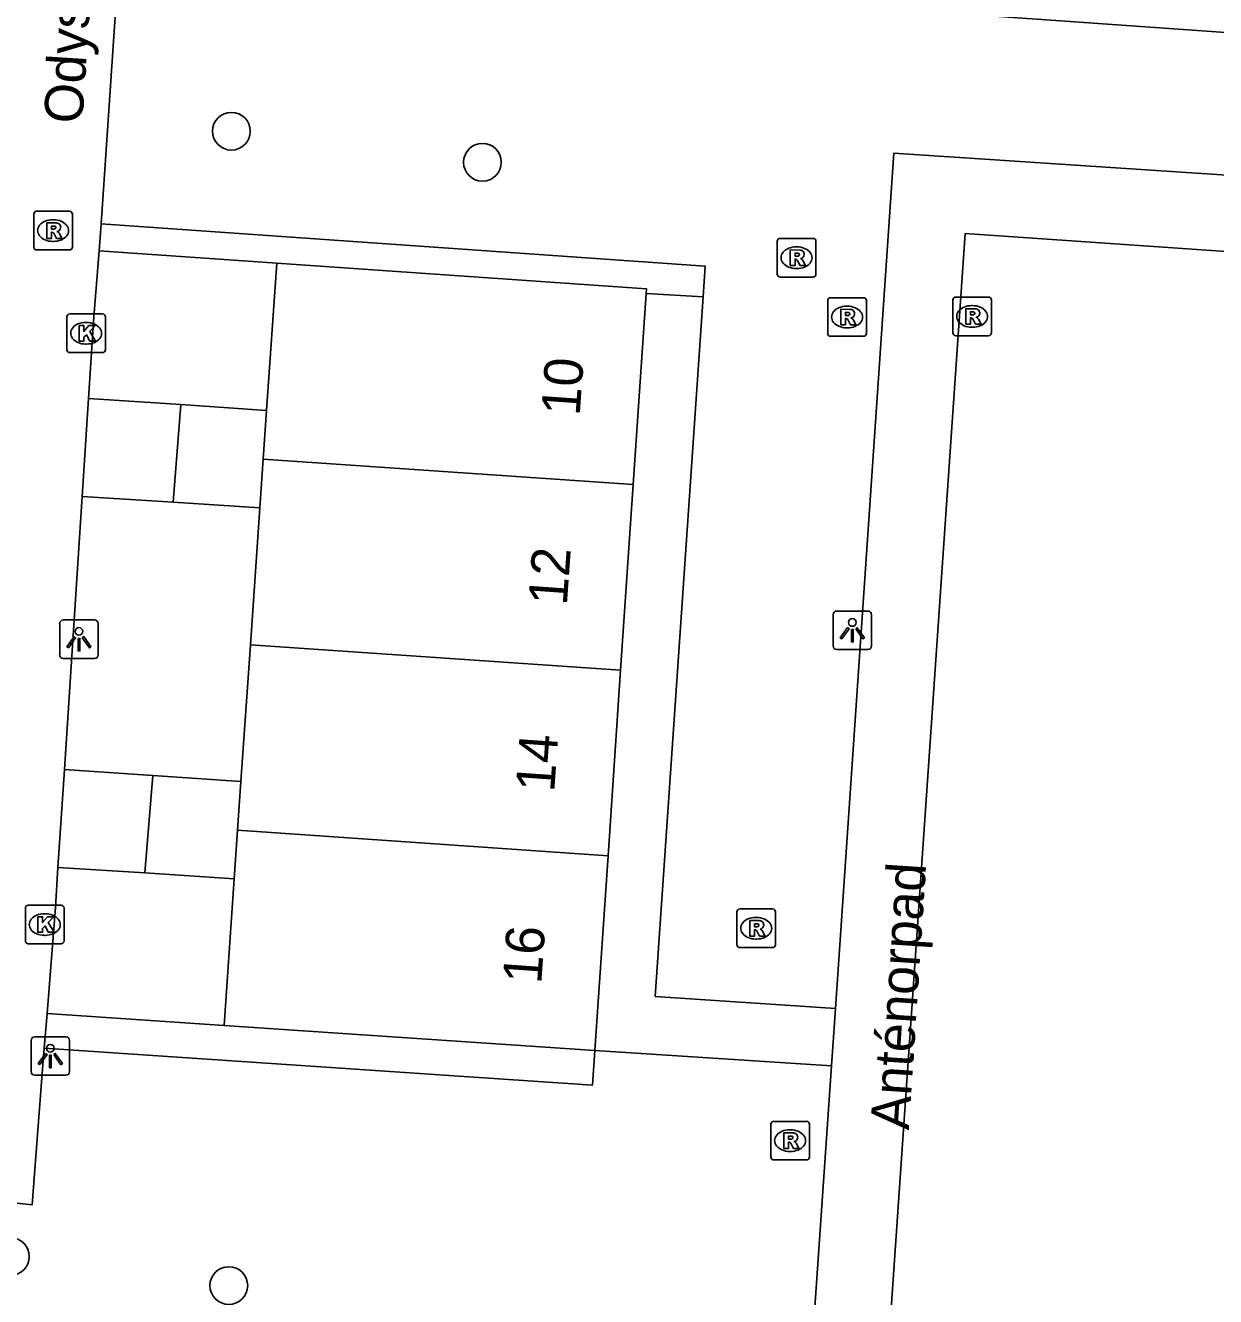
# Model space of a CAD drawing. Extents: x 161848 to 162726, y 385382 to 386521.
# Drawn here: x 162134.95 to 162165.77, y 386092.69 to 386125.59 of the extents above; entities that cross this region are included whole.
import ezdxf

# ---------------------------------------------------------------- set-up
doc = ezdxf.new("R2010")
doc.units = 0
for name, color, linetype in [('IMGEO_Boom', 7, 'Continuous'), ('IMGEO_Groenvoorziening', 7, 'Continuous'), ('IMGEO_Hek', 7, 'Continuous'), ('IMGEO_Kolk', 7, 'Continuous'), ('IMGEO_Lichtpunt', 7, 'Continuous'), ('IMGEO_Openbare_ruimte_label', 7, 'Continuous'), ('IMGEO_Pand', 7, 'Continuous'), ('IMGEO_Pand_nummerreeks', 7, 'Continuous'), ('IMGEO_Rioolput', 7, 'Continuous'), ('IMGEO_Voetpad_open', 7, 'Continuous')]:
    doc.layers.add(name, color=color, linetype=linetype)

msp = doc.modelspace()

# ---------------------------------------------------------------- linework, layer by layer
at = {"layer": 'IMGEO_Boom'}
for centre in [(162140.28, 386122.855), (162146.784, 386122.051), (162134.556, 386093.721), (162140.214, 386092.97)]:
    msp.add_circle(centre, 0.489, dxfattribs=at)
at = {"layer": 'IMGEO_Groenvoorziening'}
for points in [[(162136.908, 386120.46), (162152.557, 386119.358), (162152.503, 386118.569)], [(162136.854, 386119.762), (162141.457, 386119.438)], [(162140.09, 386099.706), (162135.505, 386100.01)], [(162135.434, 386099.113), (162149.636, 386098.16), (162149.696, 386099.058)]]:
    msp.add_lwpolyline(points, dxfattribs=at)
at = {"layer": 'IMGEO_Hek'}
for points in [[(162136.854, 386119.762), (162136.721, 386118.05)], [(162141.457, 386119.438), (162136.854, 386119.762)], [(162135.959, 386106.332), (162136.419, 386113.402)], [(162135.505, 386100.01), (162135.727, 386102.757)], [(162135.505, 386100.01), (162140.09, 386099.706)]]:
    msp.add_lwpolyline(points, dxfattribs=at)
at = {"layer": 'IMGEO_Kolk'}
for p, q in [((162136.018, 386117.198), (162136.018, 386118.05)), ((162136.093, 386118.124), (162136.945, 386118.124)), ((162137.019, 386118.05), (162137.019, 386117.198)), ((162136.506, 386117.904), (162136.531, 386117.904)), ((162136.945, 386117.124), (162136.093, 386117.124)), ((162136.529, 386117.344), (162136.504, 386117.344)), ((162134.945, 386101.891), (162134.945, 386102.743)), ((162135.02, 386102.817), (162135.872, 386102.817)), ((162135.433, 386102.597), (162135.458, 386102.597)), ((162135.946, 386102.743), (162135.946, 386101.891)), ((162135.456, 386102.037), (162135.431, 386102.037)), ((162135.872, 386101.817), (162135.02, 386101.817))]:
    msp.add_line(p, q, dxfattribs=at)
for points in [[(162136.018, 386117.198), (162136.018, 386118.05)], [(162136.093, 386118.124), (162136.945, 386118.124)], [(162137.019, 386118.05), (162137.019, 386117.198)], [(162136.339, 386117.824), (162136.462, 386117.824), (162136.462, 386117.673), (162136.592, 386117.824), (162136.756, 386117.824), (162136.61, 386117.673), (162136.763, 386117.424), (162136.611, 386117.424), (162136.526, 386117.588), (162136.462, 386117.521), (162136.462, 386117.424), (162136.339, 386117.424), (162136.339, 386117.824)], [(162136.945, 386117.124), (162136.093, 386117.124)], [(162134.945, 386101.891), (162134.945, 386102.743)], [(162135.02, 386102.817), (162135.872, 386102.817)], [(162135.946, 386102.743), (162135.946, 386101.891)], [(162135.266, 386102.517), (162135.389, 386102.517), (162135.389, 386102.366), (162135.519, 386102.517), (162135.683, 386102.517), (162135.537, 386102.366), (162135.69, 386102.117), (162135.538, 386102.117), (162135.453, 386102.281), (162135.389, 386102.214), (162135.389, 386102.117), (162135.266, 386102.117), (162135.266, 386102.517)], [(162135.872, 386101.817), (162135.02, 386101.817)]]:
    msp.add_lwpolyline(points, dxfattribs=at)
for centre, start, end in [((162136.095, 386118.048), 91.552, 178.448), ((162136.095, 386118.048), 91.552, 178.448), ((162136.943, 386118.048), 1.552, 88.448), ((162136.943, 386118.048), 1.552, 88.448), ((162136.095, 386117.2), 181.552, 268.448), ((162136.095, 386117.2), 181.552, 268.448), ((162136.943, 386117.2), 271.552, 358.448), ((162136.943, 386117.2), 271.552, 358.448), ((162135.022, 386102.741), 91.552, 178.448), ((162135.022, 386102.741), 91.552, 178.448), ((162135.87, 386102.741), 1.552, 88.448), ((162135.87, 386102.741), 1.552, 88.448), ((162135.022, 386101.893), 181.552, 268.448), ((162135.022, 386101.893), 181.552, 268.448), ((162135.87, 386101.893), 271.552, 358.448), ((162135.87, 386101.893), 271.552, 358.448)]:
    msp.add_arc(centre, 0.0765, start, end, dxfattribs=at)
for centre, major_axis, ratio, start_param, end_param in [((162136.505, 386117.624), (-0.387, 0.002), 0.722429, 4.712389, 7.853982), ((162136.53, 386117.624), (-0.39, 0.002), 0.717154, 1.570796, 4.712389), ((162135.432, 386102.317), (-0.387, 0.002), 0.722429, 4.712389, 7.853982), ((162135.457, 386102.317), (-0.39, 0.002), 0.717154, 1.570796, 4.712389)]:
    msp.add_ellipse(centre, major_axis=major_axis, ratio=ratio, start_param=start_param, end_param=end_param, dxfattribs=at)
at = {"layer": 'IMGEO_Lichtpunt'}
for p, q in [((162136.735, 386110.202), (162135.927, 386110.202)), ((162136.735, 386110.202), (162135.927, 386110.202)), ((162155.867, 386110.339), (162155.867, 386109.532)), ((162155.867, 386110.339), (162155.867, 386109.532)), ((162156.769, 386110.434), (162155.961, 386110.434)), ((162156.769, 386110.434), (162155.961, 386110.434)), ((162156.863, 386109.532), (162156.863, 386110.339)), ((162156.863, 386109.532), (162156.863, 386110.339)), ((162135.833, 386110.107), (162135.833, 386109.3)), ((162135.833, 386110.107), (162135.833, 386109.3)), ((162136.829, 386109.3), (162136.829, 386110.107)), ((162136.829, 386109.3), (162136.829, 386110.107)), ((162135.927, 386109.206), (162136.735, 386109.206)), ((162135.927, 386109.206), (162136.735, 386109.206)), ((162155.961, 386109.438), (162156.769, 386109.438)), ((162155.961, 386109.438), (162156.769, 386109.438)), ((162135.093, 386099.316), (162135.093, 386098.509)), ((162135.093, 386099.316), (162135.093, 386098.509)), ((162135.995, 386099.411), (162135.187, 386099.411)), ((162135.995, 386099.411), (162135.187, 386099.411)), ((162136.089, 386098.509), (162136.089, 386099.316)), ((162136.089, 386098.509), (162136.089, 386099.316)), ((162135.187, 386098.415), (162135.995, 386098.415)), ((162135.187, 386098.415), (162135.995, 386098.415))]:
    msp.add_line(p, q, dxfattribs=at)
for points in [[(162156.241, 386110.003), (162156.28, 386109.975), (162156.092, 386109.713), (162156.054, 386109.74), (162156.241, 386110.003)], [(162156.343, 386109.955), (162156.39, 386109.955), (162156.39, 386109.633), (162156.343, 386109.633), (162156.343, 386109.955)], [(162156.453, 386109.975), (162156.491, 386110.002), (162156.678, 386109.74), (162156.639, 386109.712), (162156.453, 386109.975)], [(162136.207, 386109.771), (162136.246, 386109.743), (162136.058, 386109.481), (162136.02, 386109.508), (162136.207, 386109.771)], [(162136.309, 386109.723), (162136.356, 386109.723), (162136.356, 386109.401), (162136.309, 386109.401), (162136.309, 386109.723)], [(162136.419, 386109.743), (162136.457, 386109.77), (162136.644, 386109.508), (162136.605, 386109.48), (162136.419, 386109.743)], [(162135.467, 386098.98), (162135.506, 386098.952), (162135.318, 386098.69), (162135.28, 386098.717), (162135.467, 386098.98)], [(162135.569, 386098.932), (162135.616, 386098.932), (162135.616, 386098.61), (162135.569, 386098.61), (162135.569, 386098.932)], [(162135.679, 386098.952), (162135.717, 386098.979), (162135.904, 386098.717), (162135.865, 386098.689), (162135.679, 386098.952)]]:
    msp.add_lwpolyline(points, dxfattribs=at)
for centre in [(162156.366, 386110.137), (162136.332, 386109.905), (162135.592, 386099.114)]:
    msp.add_circle(centre, 0.0994, dxfattribs=at)
for centre, start, end in [((162135.927, 386110.107), 90, 180), ((162135.927, 386110.107), 90, 180), ((162136.735, 386110.107), 0, 90), ((162136.735, 386110.107), 0, 90), ((162155.961, 386110.339), 90, 180), ((162155.961, 386110.339), 90, 180), ((162156.769, 386110.339), 0, 90), ((162156.769, 386110.339), 0, 90), ((162155.961, 386109.532), 180, 270), ((162155.961, 386109.532), 180, 270), ((162156.769, 386109.532), 270, 0), ((162156.769, 386109.532), 270, 360), ((162135.927, 386109.3), 180, 270), ((162135.927, 386109.3), 180, 270), ((162136.735, 386109.3), 270, 0), ((162136.735, 386109.3), 270, 360), ((162135.187, 386099.316), 90, 180), ((162135.187, 386099.316), 90, 180), ((162135.995, 386099.316), 0, 90), ((162135.995, 386099.316), 0, 90), ((162135.187, 386098.509), 180, 270), ((162135.187, 386098.509), 180, 270), ((162135.995, 386098.509), 270, 0), ((162135.995, 386098.509), 270, 360)]:
    msp.add_arc(centre, 0.0946, start, end, dxfattribs=at)
at = {"layer": 'IMGEO_Pand'}
for points in [[(162141.193, 386115.629), (162141.457, 386119.438)], [(162141.457, 386119.438), (162151.032, 386118.778), (162151.023, 386118.652)], [(162151.023, 386118.652), (162150.688, 386113.706)], [(162136.584, 386115.938), (162136.419, 386113.402)], [(162136.584, 386115.938), (162138.971, 386115.778)], [(162138.769, 386113.25), (162138.971, 386115.778)], [(162138.971, 386115.778), (162141.193, 386115.629)], [(162141.193, 386115.629), (162141.106, 386114.367)], [(162141.018, 386113.105), (162141.106, 386114.367)], [(162141.106, 386114.367), (162150.688, 386113.706)], [(162150.688, 386113.706), (162150.363, 386108.9)], [(162138.769, 386113.25), (162136.419, 386113.402)], [(162141.018, 386113.105), (162138.769, 386113.25)], [(162140.773, 386109.561), (162141.018, 386113.105)], [(162140.527, 386106.016), (162140.773, 386109.561)], [(162140.773, 386109.561), (162150.363, 386108.9)], [(162150.363, 386108.9), (162150.037, 386104.098)], [(162135.959, 386106.332), (162135.783, 386103.796)], [(162135.959, 386106.332), (162138.243, 386106.174)], [(162138.042, 386103.652), (162138.243, 386106.174)], [(162138.243, 386106.174), (162140.527, 386106.016)], [(162140.44, 386104.76), (162140.527, 386106.016)], [(162140.44, 386104.76), (162140.353, 386103.504)], [(162150.037, 386104.098), (162140.44, 386104.76)], [(162150.037, 386104.098), (162149.696, 386099.058)], [(162138.042, 386103.652), (162135.783, 386103.796)], [(162140.353, 386103.504), (162138.042, 386103.652)], [(162140.09, 386099.706), (162140.353, 386103.504)], [(162149.696, 386099.058), (162140.09, 386099.706)]]:
    msp.add_lwpolyline(points, dxfattribs=at)
at = {"layer": 'IMGEO_Rioolput'}
for p, q in [((162135.162, 386119.856), (162135.162, 386120.708)), ((162135.237, 386120.782), (162136.089, 386120.782)), ((162136.163, 386120.708), (162136.163, 386119.856)), ((162135.65, 386120.562), (162135.675, 386120.562)), ((162135.673, 386120.002), (162135.648, 386120.002)), ((162154.421, 386119.155), (162154.421, 386120.007)), ((162154.496, 386120.081), (162155.348, 386120.081)), ((162155.422, 386120.007), (162155.422, 386119.155)), ((162136.089, 386119.782), (162135.237, 386119.782)), ((162154.909, 386119.861), (162154.934, 386119.861)), ((162155.348, 386119.081), (162154.496, 386119.081)), ((162154.932, 386119.301), (162154.907, 386119.301)), ((162155.727, 386117.619), (162155.727, 386118.471)), ((162155.802, 386118.545), (162156.654, 386118.545)), ((162156.728, 386118.471), (162156.728, 386117.619)), ((162158.968, 386117.635), (162158.968, 386118.487)), ((162159.043, 386118.561), (162159.895, 386118.561)), ((162159.969, 386118.487), (162159.969, 386117.635)), ((162156.215, 386118.325), (162156.24, 386118.325)), ((162159.456, 386118.341), (162159.481, 386118.341)), ((162156.238, 386117.765), (162156.213, 386117.765)), ((162159.479, 386117.781), (162159.454, 386117.781)), ((162156.654, 386117.545), (162155.802, 386117.545)), ((162159.895, 386117.561), (162159.043, 386117.561)), ((162153.374, 386101.794), (162153.374, 386102.646)), ((162153.449, 386102.72), (162154.301, 386102.72)), ((162154.375, 386102.646), (162154.375, 386101.794)), ((162153.862, 386102.5), (162153.887, 386102.5)), ((162153.885, 386101.94), (162153.86, 386101.94)), ((162154.301, 386101.72), (162153.449, 386101.72)), ((162154.253, 386096.296), (162154.253, 386097.148)), ((162154.328, 386097.222), (162155.18, 386097.222)), ((162154.741, 386097.002), (162154.766, 386097.002)), ((162155.254, 386097.148), (162155.254, 386096.296)), ((162154.764, 386096.442), (162154.739, 386096.442)), ((162155.18, 386096.222), (162154.328, 386096.222))]:
    msp.add_line(p, q, dxfattribs=at)
for points in [[(162135.162, 386119.856), (162135.162, 386120.708)], [(162135.237, 386120.782), (162136.089, 386120.782)], [(162136.163, 386120.708), (162136.163, 386119.856)], [(162135.751, 386120.48), (162135.499, 386120.482), (162135.499, 386120.082)], [(162135.677, 386120.401), (162135.623, 386120.401), (162135.623, 386120.32)], [(162135.623, 386120.32), (162135.675, 386120.32)], [(162135.499, 386120.082), (162135.623, 386120.082), (162135.623, 386120.244), (162135.634, 386120.244)], [(162135.681, 386120.215), (162135.752, 386120.082), (162135.892, 386120.082), (162135.827, 386120.208)], [(162154.421, 386119.155), (162154.421, 386120.007)], [(162154.496, 386120.081), (162155.348, 386120.081)], [(162155.422, 386120.007), (162155.422, 386119.155)], [(162136.089, 386119.782), (162135.237, 386119.782)], [(162155.01, 386119.779), (162154.758, 386119.781), (162154.758, 386119.381)], [(162154.936, 386119.7), (162154.882, 386119.7), (162154.882, 386119.619)], [(162154.758, 386119.381), (162154.882, 386119.381), (162154.882, 386119.543), (162154.893, 386119.543)], [(162154.882, 386119.619), (162154.934, 386119.619)], [(162154.94, 386119.514), (162155.011, 386119.381), (162155.151, 386119.381), (162155.086, 386119.507)], [(162155.348, 386119.081), (162154.496, 386119.081)], [(162155.727, 386117.619), (162155.727, 386118.471)], [(162155.802, 386118.545), (162156.654, 386118.545)], [(162156.728, 386118.471), (162156.728, 386117.619)], [(162158.968, 386117.635), (162158.968, 386118.487)], [(162159.043, 386118.561), (162159.895, 386118.561)], [(162159.969, 386118.487), (162159.969, 386117.635)], [(162156.316, 386118.243), (162156.064, 386118.245), (162156.064, 386117.845)], [(162156.242, 386118.164), (162156.188, 386118.164), (162156.188, 386118.083)], [(162156.188, 386118.083), (162156.24, 386118.083)], [(162159.557, 386118.259), (162159.305, 386118.261), (162159.305, 386117.861)], [(162159.305, 386117.861), (162159.429, 386117.861), (162159.429, 386118.023), (162159.44, 386118.023)], [(162159.483, 386118.18), (162159.429, 386118.18), (162159.429, 386118.099)], [(162159.429, 386118.099), (162159.481, 386118.099)], [(162156.064, 386117.845), (162156.188, 386117.845), (162156.188, 386118.007), (162156.199, 386118.007)], [(162156.246, 386117.978), (162156.317, 386117.845), (162156.457, 386117.845), (162156.392, 386117.971)], [(162159.487, 386117.994), (162159.558, 386117.861), (162159.698, 386117.861), (162159.633, 386117.987)], [(162156.654, 386117.545), (162155.802, 386117.545)], [(162159.895, 386117.561), (162159.043, 386117.561)], [(162153.374, 386101.794), (162153.374, 386102.646)], [(162153.449, 386102.72), (162154.301, 386102.72)], [(162154.375, 386102.646), (162154.375, 386101.794)], [(162153.963, 386102.418), (162153.711, 386102.42), (162153.711, 386102.02)], [(162153.889, 386102.339), (162153.835, 386102.339), (162153.835, 386102.258)], [(162153.835, 386102.258), (162153.887, 386102.258)], [(162153.711, 386102.02), (162153.835, 386102.02), (162153.835, 386102.182), (162153.846, 386102.182)], [(162153.893, 386102.153), (162153.964, 386102.02), (162154.104, 386102.02), (162154.039, 386102.146)], [(162154.301, 386101.72), (162153.449, 386101.72)], [(162154.253, 386096.296), (162154.253, 386097.148)], [(162154.328, 386097.222), (162155.18, 386097.222)], [(162155.254, 386097.148), (162155.254, 386096.296)], [(162154.842, 386096.92), (162154.59, 386096.922), (162154.59, 386096.522)], [(162154.59, 386096.522), (162154.714, 386096.522), (162154.714, 386096.684), (162154.725, 386096.684)], [(162154.768, 386096.841), (162154.714, 386096.841), (162154.714, 386096.76)], [(162154.714, 386096.76), (162154.766, 386096.76)], [(162154.772, 386096.655), (162154.843, 386096.522), (162154.983, 386096.522), (162154.918, 386096.648)], [(162155.18, 386096.222), (162154.328, 386096.222)]]:
    msp.add_lwpolyline(points, dxfattribs=at)
for centre, radius, start, end in [((162135.239, 386120.706), 0.0765, 91.552, 178.448), ((162135.239, 386120.706), 0.0765, 91.552, 178.448), ((162136.087, 386120.706), 0.0765, 1.552, 88.448), ((162136.087, 386120.706), 0.0765, 1.552, 88.448), ((162135.659, 386120.509), 0.19, 274.7715, 282.9687), ((162135.683, 386120.305), 0.0964, 77.0061, 93.1865), ((162135.697, 386120.362), 0.0378, 276.6634, 79.6772), ((162135.75, 386120.37), 0.109, 350.3612, 89.416), ((162135.748, 386120.37), 0.112, 277.5842, 350.9817), ((162135.633, 386120.191), 0.0533, 26.0293, 88.6989), ((162135.732, 386120.155), 0.108, 29.5134, 73.7905), ((162154.498, 386120.005), 0.0765, 91.552, 178.448), ((162154.498, 386120.005), 0.0765, 91.552, 178.448), ((162155.346, 386120.005), 0.0765, 1.552, 88.448), ((162155.346, 386120.005), 0.0765, 1.552, 88.448), ((162135.239, 386119.858), 0.0765, 181.552, 268.448), ((162135.239, 386119.858), 0.0765, 181.552, 268.448), ((162136.087, 386119.858), 0.0765, 271.552, 358.448), ((162136.087, 386119.858), 0.0765, 271.552, 358.448), ((162154.942, 386119.604), 0.0964, 77.0061, 93.1865), ((162154.956, 386119.661), 0.0378, 276.6634, 79.6772), ((162155.009, 386119.669), 0.109, 350.3612, 89.416), ((162154.892, 386119.49), 0.0533, 26.0293, 88.6989), ((162154.918, 386119.808), 0.19, 274.7715, 282.9687), ((162155.007, 386119.669), 0.112, 277.5842, 350.9817), ((162154.991, 386119.454), 0.108, 29.5134, 73.7905), ((162154.498, 386119.157), 0.0765, 181.552, 268.448), ((162154.498, 386119.157), 0.0765, 181.552, 268.448), ((162155.346, 386119.157), 0.0765, 271.552, 358.448), ((162155.346, 386119.157), 0.0765, 271.552, 358.448), ((162155.804, 386118.469), 0.0765, 91.552, 178.448), ((162155.804, 386118.469), 0.0765, 91.552, 178.448), ((162156.652, 386118.469), 0.0765, 1.552, 88.448), ((162156.652, 386118.469), 0.0765, 1.552, 88.448), ((162159.045, 386118.485), 0.0765, 91.552, 178.448), ((162159.045, 386118.485), 0.0765, 91.552, 178.448), ((162159.893, 386118.485), 0.0765, 1.552, 88.448), ((162159.893, 386118.485), 0.0765, 1.552, 88.448), ((162156.224, 386118.272), 0.19, 274.7715, 282.9687), ((162156.248, 386118.068), 0.0964, 77.0061, 93.1865), ((162156.262, 386118.125), 0.0378, 276.6634, 79.6772), ((162156.315, 386118.133), 0.109, 350.3612, 89.416), ((162156.313, 386118.133), 0.112, 277.5842, 350.9817), ((162156.297, 386117.918), 0.108, 29.5134, 73.7905), ((162159.439, 386117.97), 0.0533, 26.0293, 88.6989), ((162159.465, 386118.288), 0.19, 274.7715, 282.9687), ((162159.489, 386118.084), 0.0964, 77.0061, 93.1865), ((162159.503, 386118.141), 0.0378, 276.6634, 79.6772), ((162159.556, 386118.149), 0.109, 350.3612, 89.416), ((162159.554, 386118.149), 0.112, 277.5842, 350.9817), ((162159.538, 386117.934), 0.108, 29.5134, 73.7905), ((162156.198, 386117.954), 0.0533, 26.0293, 88.6989), ((162155.804, 386117.621), 0.0765, 181.552, 268.448), ((162155.804, 386117.621), 0.0765, 181.552, 268.448), ((162156.652, 386117.621), 0.0765, 271.552, 358.448), ((162156.652, 386117.621), 0.0765, 271.552, 358.448), ((162159.045, 386117.637), 0.0765, 181.552, 268.448), ((162159.045, 386117.637), 0.0765, 181.552, 268.448), ((162159.893, 386117.637), 0.0765, 271.552, 358.448), ((162159.893, 386117.637), 0.0765, 271.552, 358.448), ((162153.451, 386102.644), 0.0765, 91.552, 178.448), ((162153.451, 386102.644), 0.0765, 91.552, 178.448), ((162154.299, 386102.644), 0.0765, 1.552, 88.448), ((162154.299, 386102.644), 0.0765, 1.552, 88.448), ((162153.871, 386102.447), 0.19, 274.7715, 282.9687), ((162153.895, 386102.243), 0.0964, 77.0061, 93.1865), ((162153.909, 386102.3), 0.0378, 276.6634, 79.6772), ((162153.962, 386102.308), 0.109, 350.3612, 89.416), ((162153.96, 386102.308), 0.112, 277.5842, 350.9817), ((162153.845, 386102.129), 0.0533, 26.0293, 88.6989), ((162153.944, 386102.093), 0.108, 29.5134, 73.7905), ((162153.451, 386101.796), 0.0765, 181.552, 268.448), ((162153.451, 386101.796), 0.0765, 181.552, 268.448), ((162154.299, 386101.796), 0.0765, 271.552, 358.448), ((162154.299, 386101.796), 0.0765, 271.552, 358.448), ((162154.33, 386097.146), 0.0765, 91.552, 178.448), ((162154.33, 386097.146), 0.0765, 91.552, 178.448), ((162155.178, 386097.146), 0.0765, 1.552, 88.448), ((162155.178, 386097.146), 0.0765, 1.552, 88.448), ((162154.724, 386096.631), 0.0533, 26.0293, 88.6989), ((162154.75, 386096.949), 0.19, 274.7715, 282.9687), ((162154.774, 386096.745), 0.0964, 77.0061, 93.1865), ((162154.788, 386096.802), 0.0378, 276.6634, 79.6772), ((162154.841, 386096.81), 0.109, 350.3612, 89.416), ((162154.839, 386096.81), 0.112, 277.5842, 350.9817), ((162154.823, 386096.595), 0.108, 29.5134, 73.7905), ((162154.33, 386096.298), 0.0765, 181.552, 268.448), ((162154.33, 386096.298), 0.0765, 181.552, 268.448), ((162155.178, 386096.298), 0.0765, 271.552, 358.448), ((162155.178, 386096.298), 0.0765, 271.552, 358.448)]:
    msp.add_arc(centre, radius, start, end, dxfattribs=at)
for centre, major_axis, ratio, start_param, end_param in [((162135.649, 386120.282), (-0.387, 0.002), 0.722429, 4.712389, 7.853982), ((162135.674, 386120.282), (-0.39, 0.002), 0.717154, 1.570796, 4.712389), ((162154.908, 386119.581), (-0.387, 0.002), 0.722429, 4.712389, 7.853982), ((162154.933, 386119.581), (-0.39, 0.002), 0.717154, 1.570796, 4.712389), ((162156.214, 386118.045), (-0.387, 0.002), 0.722429, 4.712389, 7.853982), ((162156.239, 386118.045), (-0.39, 0.002), 0.717154, 1.570796, 4.712389), ((162159.455, 386118.061), (-0.387, 0.002), 0.722429, 4.712389, 7.853982), ((162159.48, 386118.061), (-0.39, 0.002), 0.717154, 1.570796, 4.712389), ((162153.861, 386102.22), (-0.387, 0.002), 0.722429, 4.712389, 7.853982), ((162153.886, 386102.22), (-0.39, 0.002), 0.717154, 1.570796, 4.712389), ((162154.74, 386096.722), (-0.387, 0.002), 0.722429, 4.712389, 7.853982), ((162154.765, 386096.722), (-0.39, 0.002), 0.717154, 1.570796, 4.712389)]:
    msp.add_ellipse(centre, major_axis=major_axis, ratio=ratio, start_param=start_param, end_param=end_param, dxfattribs=at)
at = {"layer": 'IMGEO_Voetpad_open'}
for points in [[(162138.742, 386147.328), (162138.211, 386139.742), (162136.908, 386120.46)], [(162151.233, 386126.464), (162169.342, 386125.174), (162169.081, 386121.511)], [(162169.081, 386121.511), (162168.685, 386121.543), (162157.444, 386122.288), (162155.926, 386100.139)], [(162136.908, 386120.46), (162136.854, 386119.762)], [(162157.16, 386089.366), (162159.287, 386120.206), (162170.797, 386119.413), (162171.601, 386119.355)], [(162136.854, 386119.762), (162136.721, 386118.05), (162136.584, 386115.938)], [(162151.023, 386118.652), (162152.503, 386118.569)], [(162152.503, 386118.569), (162151.262, 386100.455), (162155.926, 386100.139)], [(162136.419, 386113.402), (162135.959, 386106.332)], [(162135.783, 386103.796), (162135.727, 386102.757), (162135.505, 386100.01)], [(162135.505, 386100.01), (162135.434, 386099.113)], [(162155.926, 386100.139), (162155.828, 386098.659)], [(162135.434, 386099.113), (162135.4, 386098.682), (162135.181, 386095.867), (162135.118, 386095.057), (162133.948, 386095.191), (162133.786, 386092.767)], [(162155.828, 386098.659), (162149.696, 386099.058)], [(162155.828, 386098.659), (162155.201, 386089.654)]]:
    msp.add_lwpolyline(points, dxfattribs=at)

# ---------------------------------------------------------------- texts
at = {"layer": 'IMGEO_Openbare_ruimte_label'}
for s, p in [('Odysseuspad', (162136.418, 386123.033)), ('Anténorpad', (162157.829, 386096.987))]:
    msp.add_text(s, height=1, rotation=86.2736, dxfattribs=at).set_placement(p)
at = {"layer": 'IMGEO_Pand_nummerreeks'}
for s, p in [('10', (162149.302, 386115.473)), ('12', (162148.969, 386110.561)), ('14', (162148.642, 386105.729)), ('16', (162148.306, 386100.765))]:
    msp.add_text(s, height=1, rotation=85.9265, dxfattribs=at).set_placement(p)

doc.saveas('drawing.dxf')
